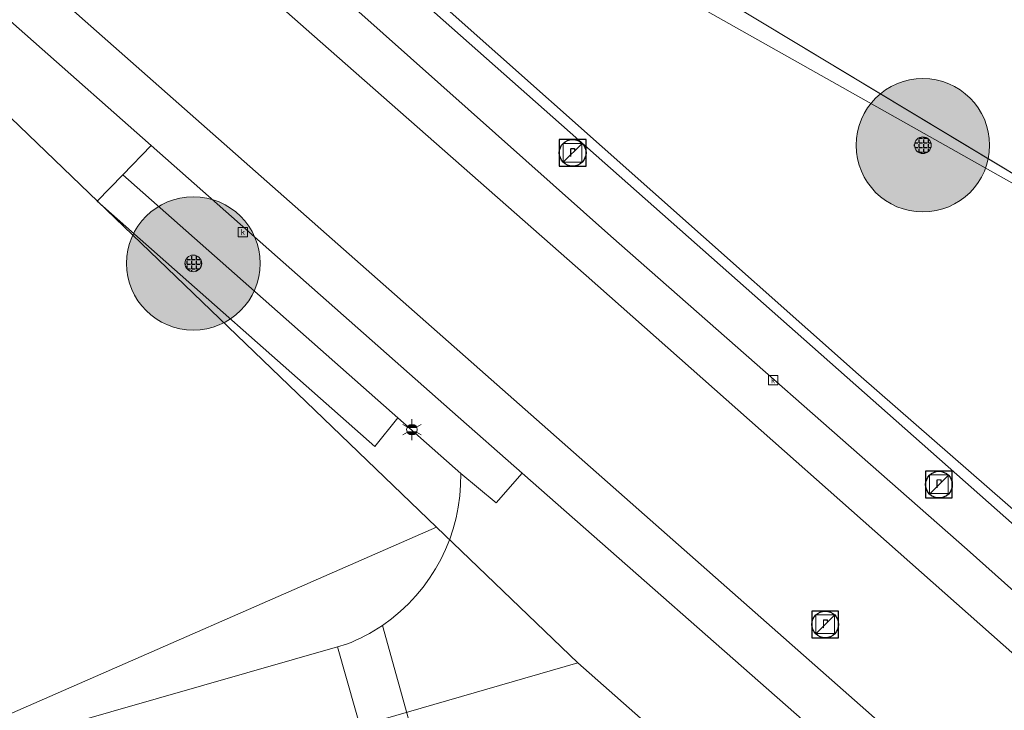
# Model space of a CAD drawing. Header units: metres. Extents: x 163543 to 168130, y 402678 to 405437.
# Tile 964 of 1056: x 165473 to 165502, y 403954 to 403974. Entities that reach past the tile are written whole.
import ezdxf
from ezdxf.enums import TextEntityAlignment as Align

# ---------------------------------------------------------------- set-up
doc = ezdxf.new("R2010")
doc.units = ezdxf.units.M
doc.layers.get('0').update_dxf_attribs({"lineweight": 25})
for name, color, linetype, lineweight in [('X-CA190022.004-UO-BGT_Ondergrond$0$GE_201_SHDHek_Lijn_GEM', 253, 'X-CA190022.004-UO-BGT_Ondergrond$0$Hekwerk', 9), ('X-CA190022.004-UO-BGT_Ondergrond$0$GE_314_WGDRijbaanLokaleweg_Vlak_GEM', 253, 'Continuous', 9), ('X-CA190022.004-UO-BGT_Ondergrond$0$GE_315_WGDRijbaanLokalewegverkeersdrempel_GEM', 253, 'Continuous', 9), ('X-CA190022.004-UO-BGT_Ondergrond$0$GE_316_WGDFietspad_Vlak_GEM', 253, 'Continuous', 9), ('X-CA190022.004-UO-BGT_Ondergrond$0$GE_317_WGDVoetpad_Vlak_GEM', 253, 'Continuous', 9), ('X-CA190022.004-UO-BGT_Ondergrond$0$GE_401_OTDErf_Vlak_GEM', 253, 'Continuous', 9), ('X-CA190022.004-UO-BGT_Ondergrond$0$GE_432_OTDOnverhard_zand_Vlak_GEM', 253, 'Continuous', 9), ('X-CA190022.004-UO-BGT_Ondergrond$0$GE_483_BTDGroenvoorziening_bodembedekkers_GEM', 253, 'Continuous', 9), ('X-CA190022.004-UO-BGT_Ondergrond$0$GE_861_PALLichtmast_Punt_GEM', 253, 'Continuous', 9), ('X-CA190022.004-UO-BGT_Ondergrond$0$GE_885_PutInspectieofRioolput_Punt_GEM', 253, 'Continuous', 9), ('X-CA190022.004-UO-BGT_Ondergrond$0$GE_886_PutKolk_Punt_GEM', 253, 'Continuous', 9), ('X-CA190022.004-UO-BGT_Ondergrond$0$N-WE-RI-PUT_INSPECTIE-S', 253, 'Continuous', 9), ('X-CA190022.004-UO-DWM_Beplanting$0$B-WE-GR-BOOM-S AFKOMSTIG UIT BGT', 252, 'Continuous', 0), ('X-CA190022.004-UO-KAD_Percelen$0$B-WE-KG-GRENS_PERCEEL-GV', 150, 'Continuous', 9), ('X-CA190022.004-UO-WHM_Riolering gemeente_NLCS_v0.1$0$B-WE-RI-PUT-S', 214, 'Continuous', 15)]:
    doc.layers.add(name, color=color, linetype=linetype, lineweight=lineweight)
doc.layers.add('X-CA190022.004-UO-DWM_Beplanting$0$B-WE-GR-BOOM-S AFKOMSTIG UIT BOMENBESTAND GEMEENTE', color=252, linetype='Continuous')
doc.layers.add('X-CA190022.004-UO-DWM_Beplanting$0$N-GV-GR-GRAS-A-200', color=7, linetype='Continuous')
doc.styles.add('X-CA190022.004-UO-BGT_Ondergrond$0$NLCS-ISO', font='NLCS-ISO.ttf')
doc.linetypes.add('X-CA190022.004-UO-BGT_Ondergrond$0$Hekwerk', pattern='A,5,-1.5,[2,dgnlstyle-Veghel.shx,S=0.007937,R=0,X=0,Y=0],-1.5', length=8)

# ---------------------------------------------------------------- blocks, each defined once
blk = doc.blocks.new('X-CA190022.004-UO-BGT_Ondergrond$0$SRI-KOLK-SO')
at = {"color": 0, "linetype": 'ByBlock', "lineweight": 18}
blk.add_lwpolyline([(-1.125, -1.125), (1.125, -1.125), (1.125, 1.125), (-1.125, 1.125)], close=True, dxfattribs=at)
at = {"color": 0, "linetype": 'ByBlock', "lineweight": 18, "style": 'X-CA190022.004-UO-BGT_Ondergrond$0$NLCS-ISO'}
blk.add_text('k', height=1.5, dxfattribs=at).set_placement((0, 0), align=Align.MIDDLE_CENTER)
blk = doc.blocks.new('X-CA190022.004-UO-BGT_Ondergrond$0$IMGEOKolk')
at = {"xscale": 5, "yscale": 5, "zscale": 5}
blk.add_blockref('X-CA190022.004-UO-BGT_Ondergrond$0$SRI-KOLK-SO', (0, 0), dxfattribs=at)
blk = doc.blocks.new('X-CA190022.004-UO-BGT_Ondergrond$0$SRI-PUT_INSPECTIEPUT_RIOOLPUT-SO')
at = {"color": 0, "linetype": 'ByBlock', "lineweight": 18}
blk.add_lwpolyline([(-1.12, -1.12), (1.12, -1.12), (1.12, 1.12), (-1.12, 1.12)], close=True, dxfattribs=at)
at = {"color": 0, "linetype": 'ByBlock', "lineweight": 18, "style": 'X-CA190022.004-UO-BGT_Ondergrond$0$NLCS-ISO'}
blk.add_text('r', height=1.5, dxfattribs=at).set_placement((0, 0.28), align=Align.MIDDLE_CENTER)
blk = doc.blocks.new('X-CA190022.004-UO-BGT_Ondergrond$0$IMGEOInspectierioolput')
at = {"layer": 'X-CA190022.004-UO-BGT_Ondergrond$0$N-WE-RI-PUT_INSPECTIE-S', "xscale": 10, "yscale": 10, "zscale": 10}
blk.add_blockref('X-CA190022.004-UO-BGT_Ondergrond$0$SRI-PUT_INSPECTIEPUT_RIOOLPUT-SO', (0, 0), dxfattribs=at)
blk = doc.blocks.new('X-CA190022.004-UO-BGT_Ondergrond$0$N-SIE-WEG_LICHTMAST-SO')
h = blk.add_hatch(color=256)
h.paths.add_polyline_path([(1.16, 0.5, 0.658505), (-1.16, 0.5)])
h.paths.add_polyline_path([(-1.16, -0.5, 0.658505), (1.16, -0.5)])
at = {"flags": 128}
for points in [[(0, 1.27), (0, 2.53)], [(-2.19, 1.27), (-1.1, 0.63)], [(-1.16, 0.5), (1.16, 0.5)], [(1.1, 0.63), (2.19, 1.27)], [(-2.19, -1.27), (-1.1, -0.63)], [(-1.16, -0.5), (1.16, -0.5)], [(0, -1.27), (0, -2.53)], [(2.19, -1.27), (1.1, -0.63)]]:
    blk.add_lwpolyline(points, dxfattribs=at)
at = {"ltscale": 0.5}
blk.add_circle((0, 0), 1.27, dxfattribs=at)
at = {"style": 'X-CA190022.004-UO-BGT_Ondergrond$0$NLCS-ISO'}
blk.add_attdef('TYPE', text='', height=1.8, dxfattribs=at).set_placement((0, 2.53), align=Align.BOTTOM_CENTER)
blk = doc.blocks.new('X-CA190022.004-UO-BGT_Ondergrond$0$IMGEOLichtmastpaal')
at = {"xscale": 5, "yscale": 5, "zscale": 5}
blk.add_blockref('X-CA190022.004-UO-BGT_Ondergrond$0$N-SIE-WEG_LICHTMAST-SO', (0, 6.4), dxfattribs=at)
blk = doc.blocks.new('X-CA190022.004-UO-WHM_Riolering gemeente_NLCS_v0.1$0$B-SRI-PUT_BETON-SO')
blk.add_line((-1.41, -1.41), (1.41, 1.41))
at = {"lineweight": -3, "flags": 128}
blk.add_lwpolyline([(2, -2), (2, 2), (-2, 2), (-2, -2)], close=True, dxfattribs=at)
at = {"lineweight": -3}
blk.add_circle((0, 0), 2, dxfattribs=at)
blk = doc.blocks.new('X-CA190022.004-UO-DWM_Beplanting$0$SGR-BOOM_01-SO')
at = {"linetype": 'ByBlock', "lineweight": 18}
h = blk.add_hatch(color=0, dxfattribs=at)
h.dxf.hatch_style = 1
edge = h.paths.add_edge_path()
edge.add_arc((0, 0), 0.25, 0, 360)
at = {"color": 0, "linetype": 'ByBlock', "lineweight": 18}
for radius in [2, 0.25]:
    blk.add_circle((0, 0), radius, dxfattribs=at)
blk = doc.blocks.new('X-CA190022.004-UO-DWM_Beplanting$0$IMGEOBoom')
at = {"transparency": 33554457}
h = blk.add_hatch(color=256, dxfattribs=at)
h.dxf.hatch_style = 1
edge = h.paths.add_edge_path()
edge.add_arc((0, 0), 100, 0, 360)
edge = h.paths.add_edge_path(flags=17)
edge.add_arc((0, 0), 12.5, 0, 360)
h = blk.add_hatch()
h.set_pattern_fill('ANGLE', color=256)
h.set_pattern_definition([(0, (0, 0), (0, 6.985), [5.08, -1.905]), (90, (0, 0), (-6.985, 4e-16), [5.08, -1.905])])
edge = h.paths.add_edge_path(flags=17)
edge.add_arc((0, 0), 12.5, 0, 360)
at = {"layer": 'X-CA190022.004-UO-DWM_Beplanting$0$N-GV-GR-GRAS-A-200'}
h = blk.add_hatch(color=256, dxfattribs=at)
h.dxf.hatch_style = 1
edge = h.paths.add_edge_path(flags=17)
edge.add_arc((0, 0), 12.5, 0, 360)
at = {"xscale": 50, "yscale": 50, "zscale": 50}
blk.add_blockref('X-CA190022.004-UO-DWM_Beplanting$0$SGR-BOOM_01-SO', (0, 0), dxfattribs=at)

msp = doc.modelspace()

# ---------------------------------------------------------------- linework, layer by layer
at = {"layer": 'X-CA190022.004-UO-BGT_Ondergrond$0$GE_201_SHDHek_Lijn_GEM'}
msp.add_line((165510.13, 403965.254), (165488.16, 403978.51), dxfattribs=at)
at = {"layer": 'X-CA190022.004-UO-BGT_Ondergrond$0$GE_314_WGDRijbaanLokaleweg_Vlak_GEM', "flags": 128}
for points in [[(165475.679, 403979.24), (165481.989, 403973.676), (165489.952, 403966.654), (165503.146, 403954.964), (165511.755, 403947.369), (165508.974, 403944.22), (165471.36, 403977.447), (165465.041, 403983.368), (165460.723, 403987.853), (165456.771, 403992.257), (165447.198, 404004.181), (165445.201, 404006.669)], [(165486.199, 403960.72), (165487.256, 403959.84), (165488.043, 403960.727)], [(165488.043, 403960.727), (165497.262, 403952.61), (165496.716, 403951.999), (165496.108, 403952.541), (165494.698, 403952.831), (165492.975, 403953.171)], [(165492.512, 403953.152), (165491.13, 403952.76), (165485.258, 403951.096), (165483.849, 403956.164)], [(165408.973, 403935.331), (165418.574, 403937.942), (165422.646, 403939.045), (165436.346, 403942.496), (165470.27, 403952.01), (165482.505, 403955.521), (165483.875, 403950.704), (165448.552, 403940.696), (165445.37, 403939.795), (165445.647, 403940.165)]]:
    msp.add_lwpolyline(points, dxfattribs=at)
at = {"layer": 'X-CA190022.004-UO-BGT_Ondergrond$0$GE_314_WGDRijbaanLokaleweg_Vlak_GEM'}
msp.add_arc((165480.828, 403960.606), 5.372, 304.219, 1.2113, dxfattribs=at)
at = {"layer": 'X-CA190022.004-UO-BGT_Ondergrond$0$GE_315_WGDRijbaanLokalewegverkeersdrempel_GEM', "flags": 128}
msp.add_lwpolyline([(165483.849, 403956.164), (165485.258, 403951.096), (165483.875, 403950.704), (165482.505, 403955.521), (165482.773, 403955.598)], dxfattribs=at)
at = {"layer": 'X-CA190022.004-UO-BGT_Ondergrond$0$GE_315_WGDRijbaanLokalewegverkeersdrempel_GEM'}
msp.add_arc((165480.853, 403960.553), 5.314, 291.1766, 304.3141, dxfattribs=at)
at = {"layer": 'X-CA190022.004-UO-BGT_Ondergrond$0$GE_316_WGDFietspad_Vlak_GEM', "flags": 128}
for points in [[(165476.14, 403980.809), (165490.698, 403967.836), (165501.376, 403958.436), (165512.64, 403948.372), (165511.755, 403947.369), (165503.146, 403954.964), (165489.952, 403966.654), (165481.989, 403973.676), (165475.679, 403979.24)], [(165471.36, 403977.447), (165508.974, 403944.22), (165508.008, 403943.126), (165497.262, 403952.61), (165488.043, 403960.727), (165485.951, 403962.569), (165476.921, 403970.557), (165469.858, 403976.806)]]:
    msp.add_lwpolyline(points, dxfattribs=at)
at = {"layer": 'X-CA190022.004-UO-BGT_Ondergrond$0$GE_317_WGDVoetpad_Vlak_GEM', "flags": 128}
for points in [[(165513.934, 403947.223), (165512.64, 403948.372), (165501.376, 403958.436), (165490.698, 403967.836), (165476.14, 403980.809)], [(165485.796, 403974.645), (165498.114, 403963.684), (165503.689, 403958.817), (165512.564, 403950.833), (165517.53, 403946.333)], [(165476.921, 403970.557), (165485.951, 403962.569), (165488.043, 403960.727), (165487.256, 403959.84), (165486.199, 403960.72), (165484.31, 403962.391), (165476.074, 403969.677), (165476.921, 403970.557)]]:
    msp.add_lwpolyline(points, dxfattribs=at)
at = {"layer": 'X-CA190022.004-UO-BGT_Ondergrond$0$GE_401_OTDErf_Vlak_GEM', "flags": 128}
for points in [[(165519.96, 403978.544), (165517.402, 403973.802), (165513.677, 403969.423), (165512.161, 403967.642), (165510.13, 403965.254), (165488.16, 403978.51), (165484.001, 403982.459), (165481.725, 403984.619), (165477.652, 403988.724), (165475.211, 403984.033), (165472.526, 403986.415), (165467.511, 403991.753)], [(165469.646, 403976.602), (165469.858, 403976.806), (165476.921, 403970.557), (165476.074, 403969.677), (165475.306, 403968.889), (165483.62, 403961.528), (165484.31, 403962.391), (165486.199, 403960.72)], [(165482.773, 403955.598), (165482.505, 403955.521), (165470.27, 403952.01), (165436.346, 403942.496), (165422.646, 403939.045), (165418.574, 403937.942), (165408.973, 403935.331)]]:
    msp.add_lwpolyline(points, dxfattribs=at)
at = {"layer": 'X-CA190022.004-UO-BGT_Ondergrond$0$GE_401_OTDErf_Vlak_GEM', "extrusion": (0, 0, -1)}
for centre, radius, start, end in [((-165480.828, 403960.606), 5.372, 178.7887, 235.781), ((-165480.853, 403960.553), 5.314, 235.6859, 248.8234)]:
    msp.add_arc(centre, radius, start, end, dxfattribs=at)
at = {"layer": 'X-CA190022.004-UO-BGT_Ondergrond$0$GE_432_OTDOnverhard_zand_Vlak_GEM', "flags": 128}
msp.add_lwpolyline([(165476.074, 403969.677), (165484.31, 403962.391), (165483.62, 403961.528), (165475.306, 403968.889), (165476.074, 403969.677)], dxfattribs=at)
at = {"layer": 'X-CA190022.004-UO-BGT_Ondergrond$0$GE_483_BTDGroenvoorziening_bodembedekkers_GEM', "flags": 128}
msp.add_lwpolyline([(165488.16, 403978.51), (165510.13, 403965.254), (165512.161, 403967.642), (165513.453, 403966.531), (165512.16, 403965.03), (165510.344, 403962.932), (165510.325, 403962.949), (165509.906, 403962.489), (165509.807, 403962.59), (165506.909, 403959.217), (165503.689, 403958.817), (165498.114, 403963.684), (165485.796, 403974.645)], dxfattribs=at)
at = {"layer": 'X-CA190022.004-UO-KAD_Percelen$0$B-WE-KG-GRENS_PERCEEL-GV', "flags": 128}
for points in [[(165523.606, 403940.115), (165516.49, 403946.7), (165508.07, 403954.49), (165478.67, 403980.52), (165474.61, 403984.58), (165470.55, 403988.64), (165461.44, 403999.01), (165459.3, 404001.44), (165458.55, 404002.86), (165453.69, 404012.13), (165455.57, 404015.48), (165434.7, 404063.86)], [(165415.693, 404055.235), (165426.23, 404028.97), (165434.26, 404017.66), (165450.79, 403994.24), (165458.1, 403985.84), (165465.94, 403977.9), (165485.47, 403959.11), (165489.71, 403955.04), (165500.126, 403945.838), (165504.3, 403942.15), (165507.8, 403939), (165513.006, 403935.006), (165525.447, 403925.461)]]:
    msp.add_lwpolyline(points, dxfattribs=at)
for points in [[(165476.9, 403989.01), (165489.16, 403977.08), (165510.78, 403964.89), (165518.3, 403973.85), (165524.45, 403985.52), (165532.41, 404000.6), (165530.3, 404001.7), (165543.19, 404026.57), (165506.26, 404045.72)], [(165476.9, 403989.01), (165474.61, 403984.58), (165478.67, 403980.52), (165508.07, 403954.49), (165518.3, 403973.85), (165510.78, 403964.89), (165489.16, 403977.08)], [(165485.47, 403959.11), (165465.94, 403977.9), (165457.92, 403969.81), (165449.62, 403964.23), (165434.23, 403956.75), (165445.023, 403945.241), (165471.87, 403953.15)], [(165489.71, 403955.04), (165485.47, 403959.11), (165471.87, 403953.15), (165445.023, 403945.241), (165438.74, 403943.39), (165440.17, 403940.75), (165441.61, 403941.12)], [(165302.032, 403912.162), (165323.1, 403852.205), (165489.46, 403932.49), (165497.079, 403937.449), (165494.566, 403939.736), (165500.126, 403945.838), (165489.71, 403955.04), (165441.61, 403941.12), (165440.17, 403940.75), (165404.32, 403931.58), (165375.738, 403924.264), (165341.22, 403915.43), (165340.41, 403918.62), (165333.59, 403916.86), (165312.86, 403912.2)]]:
    msp.add_lwpolyline(points, close=True, dxfattribs=at)

# ---------------------------------------------------------------- block references
at = {"layer": 'X-CA190022.004-UO-BGT_Ondergrond$0$GE_861_PALLichtmast_Punt_GEM', "xscale": 0.025, "yscale": 0.025, "zscale": 0.025}
msp.add_blockref('X-CA190022.004-UO-BGT_Ondergrond$0$IMGEOLichtmastpaal', (165484.736, 403961.873), dxfattribs=at)
at = {"layer": 'X-CA190022.004-UO-BGT_Ondergrond$0$GE_885_PutInspectieofRioolput_Punt_GEM', "xscale": 0.025, "yscale": 0.025, "zscale": 0.025}
for p in [(165489.549, 403970.33), (165500.527, 403960.399), (165497.122, 403956.196)]:
    msp.add_blockref('X-CA190022.004-UO-BGT_Ondergrond$0$IMGEOInspectierioolput', p, dxfattribs=at)
at = {"layer": 'X-CA190022.004-UO-BGT_Ondergrond$0$GE_886_PutKolk_Punt_GEM', "xscale": 0.025, "yscale": 0.025, "zscale": 0.025}
for p in [(165479.672, 403967.958), (165495.557, 403963.513)]:
    msp.add_blockref('X-CA190022.004-UO-BGT_Ondergrond$0$IMGEOKolk', p, dxfattribs=at)
at = {"layer": 'X-CA190022.004-UO-DWM_Beplanting$0$B-WE-GR-BOOM-S AFKOMSTIG UIT BGT', "xscale": 0.02, "yscale": 0.02, "zscale": 0.02}
for p in [(165500.045, 403970.562), (165478.185, 403967.019)]:
    msp.add_blockref('X-CA190022.004-UO-DWM_Beplanting$0$IMGEOBoom', p, dxfattribs=at)
at = {"layer": 'X-CA190022.004-UO-DWM_Beplanting$0$B-WE-GR-BOOM-S AFKOMSTIG UIT BOMENBESTAND GEMEENTE', "xscale": 0.02, "yscale": 0.02, "zscale": 0.02}
for p in [(165500.045, 403970.562), (165478.185, 403967.019)]:
    msp.add_blockref('X-CA190022.004-UO-DWM_Beplanting$0$IMGEOBoom', p, dxfattribs=at)
at = {"layer": 'X-CA190022.004-UO-WHM_Riolering gemeente_NLCS_v0.1$0$B-WE-RI-PUT-S', "xscale": 0.2, "yscale": 0.2, "zscale": 0.2}
for p in [(165489.552, 403970.336), (165500.528, 403960.384), (165497.12, 403956.192)]:
    msp.add_blockref('X-CA190022.004-UO-WHM_Riolering gemeente_NLCS_v0.1$0$B-SRI-PUT_BETON-SO', p, dxfattribs=at)

doc.saveas('drawing.dxf')
